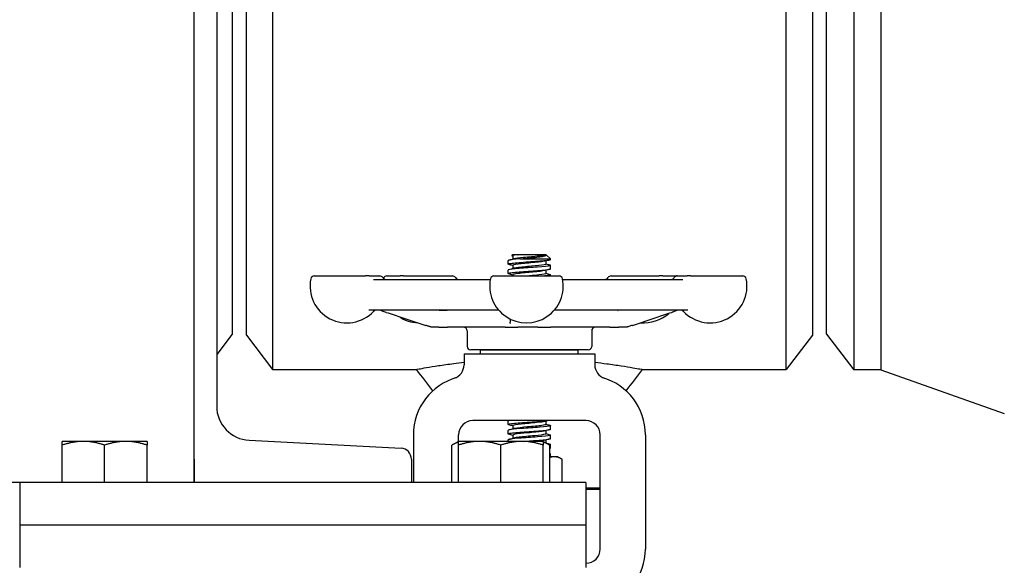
# Model space of a CAD drawing. Header units: inches. Extents: x 36 to 1719, y -84 to 1122.
# Tile 431 of 550: x 1409.47 to 1418.16, y 421.75 to 426.57. Entities that reach past the tile are written whole.
import ezdxf

# ---------------------------------------------------------------- set-up
doc = ezdxf.new("R2010")
doc.units = ezdxf.units.IN
doc.header["$LTSCALE"] = 48
doc.header["$MEASUREMENT"] = 0
doc.layers.add('Visible (ANSI)', color=7, linetype='Continuous', lineweight=30)

msp = doc.modelspace()

# ---------------------------------------------------------------- linework, layer by layer
at = {"layer": 'Visible (ANSI)'}
for p, q in [((1416.23739, 423.48443), (1416.23739, 432.10943)), ((1416.83391, 432.11193), (1416.83391, 423.48193)), ((1417.07412, 432.11193), (1417.07412, 423.48193)), ((1416.46912, 431.80743), (1416.46912, 423.78643)), ((1416.59412, 423.79443), (1416.59412, 431.79943)), ((1411.00653, 422.48443), (1411.00653, 428.48443)), ((1411.46912, 423.78643), (1411.46912, 428.1089)), ((1411.70085, 428.12205), (1411.70085, 423.48443)), ((1411.34412, 428.06242), (1411.34412, 423.79443)), ((1411.20653, 427.80848), (1411.20653, 423.16037)), ((1413.78162, 424.41472), (1413.78162, 424.44561)), ((1413.82216, 424.49805), (1413.8133, 424.48986)), ((1413.86574, 424.49805), (1413.82216, 424.49805)), ((1413.82329, 424.48728), (1413.82329, 424.45861)), ((1413.86574, 424.49805), (1413.86883, 424.49805)), ((1414.11495, 424.49805), (1413.86883, 424.49805)), ((1413.88902, 424.46059), (1414.15662, 424.46059)), ((1414.11495, 424.49805), (1414.11495, 424.49805)), ((1414.11495, 424.49805), (1414.11604, 424.49805)), ((1414.11495, 424.44338), (1414.11495, 424.41472)), ((1414.11651, 424.49765), (1414.15662, 424.46059)), ((1414.15662, 424.45639), (1414.15662, 424.46059)), ((1413.78162, 424.33139), (1413.78162, 424.36228)), ((1413.82329, 424.40394), (1413.82329, 424.37528)), ((1414.11495, 424.36005), (1414.11495, 424.33138)), ((1414.15662, 424.37305), (1414.15662, 424.40394)), ((1412.06862, 424.31068), (1412.52254, 424.31068)), ((1412.55415, 424.31068), (1412.52254, 424.31068)), ((1412.55415, 424.31068), (1412.647, 424.31068)), ((1412.59098, 424.27943), (1413.62369, 424.27943)), ((1412.71039, 424.31068), (1412.826, 424.31068)), ((1412.8568, 424.31068), (1412.826, 424.31068)), ((1412.8568, 424.31068), (1413.28877, 424.31068)), ((1413.65552, 424.31068), (1414.23115, 424.31068)), ((1413.82329, 424.32061), (1413.82329, 424.31068)), ((1414.15662, 424.31068), (1414.15662, 424.32061)), ((1414.26299, 424.27943), (1415.32372, 424.27943)), ((1414.69118, 424.31068), (1415.11533, 424.31068)), ((1415.14683, 424.31068), (1415.11533, 424.31068)), ((1415.14683, 424.31068), (1415.26956, 424.31068)), ((1415.27531, 424.31068), (1415.36174, 424.31068)), ((1415.39266, 424.31068), (1415.36174, 424.31068)), ((1415.39266, 424.31068), (1415.85369, 424.31068)), ((1413.69852, 424.00693), (1412.54993, 424.00693)), ((1415.36722, 424.00693), (1414.18816, 424.00693)), ((1413.11479, 423.85693), (1413.11592, 423.85693)), ((1413.16758, 423.85693), (1413.11592, 423.85693)), ((1413.16758, 423.85693), (1413.24492, 423.85693)), ((1413.75611, 423.85693), (1413.24492, 423.85693)), ((1413.75611, 423.85693), (1413.86819, 423.85693)), ((1414.04359, 423.85693), (1413.86819, 423.85693)), ((1414.04359, 423.85693), (1414.15709, 423.85693)), ((1414.67976, 423.85693), (1414.15709, 423.85693)), ((1414.67976, 423.85693), (1414.75994, 423.85693)), ((1414.81669, 423.85693), (1414.75994, 423.85693)), ((1414.81669, 423.85693), (1414.81834, 423.85693)), ((1411.34412, 423.79443), (1411.20653, 423.61512)), ((1411.46912, 423.78643), (1411.70085, 423.48443)), ((1413.41912, 423.82568), (1413.41912, 423.68818)), ((1414.51912, 423.82568), (1414.51912, 423.68818)), ((1416.46912, 423.78643), (1416.23739, 423.48443)), ((1416.59412, 423.79443), (1416.83391, 423.48193)), ((1413.39162, 423.62193), (1413.39162, 423.52458)), ((1413.39162, 423.62193), (1414.54662, 423.62193)), ((1414.48787, 423.65693), (1413.45037, 423.65693)), ((1413.53737, 423.62193), (1413.53737, 423.65318)), ((1414.40087, 423.65318), (1413.53737, 423.65318)), ((1413.82329, 423.65394), (1413.82329, 423.65318)), ((1414.15662, 423.65318), (1414.15662, 423.65394)), ((1414.40087, 423.62193), (1414.40087, 423.65318)), ((1414.54662, 423.62193), (1414.54662, 423.52458)), ((1411.70085, 423.48443), (1412.97199, 423.48443)), ((1414.96625, 423.48443), (1416.23739, 423.48443)), ((1417.07412, 423.48193), (1416.83391, 423.48193)), ((1417.07412, 423.48193), (1418.16412, 423.09469)), ((1413.48947, 423.03193), (1413.46912, 423.03193)), ((1414.44877, 423.03193), (1413.48947, 423.03193)), ((1413.78162, 422.99805), (1413.78162, 423.02894)), ((1413.82329, 422.98728), (1413.82329, 422.95861)), ((1414.11495, 423.02672), (1414.11495, 422.99805)), ((1414.15662, 422.95639), (1414.15662, 422.98728)), ((1414.46912, 423.03193), (1414.44877, 423.03193)), ((1412.94412, 422.90693), (1412.94412, 422.48443)), ((1413.34412, 422.84843), (1413.34412, 422.90693)), ((1413.78162, 422.91472), (1413.78162, 422.94561)), ((1413.82329, 422.90394), (1413.82329, 422.87528)), ((1414.11495, 422.94338), (1414.11495, 422.91472)), ((1414.15662, 422.87305), (1414.15662, 422.90394)), ((1414.59412, 421.89693), (1414.59412, 422.90693)), ((1414.99412, 422.90693), (1414.99412, 421.89693)), ((1410.02903, 422.84843), (1409.84153, 422.84843)), ((1409.84153, 422.48443), (1409.84153, 422.81494)), ((1410.40403, 422.84843), (1410.02903, 422.84843)), ((1410.21653, 422.48443), (1410.21653, 422.81494)), ((1410.59153, 422.84843), (1410.40403, 422.84843)), ((1410.59153, 422.48443), (1410.59153, 422.81494)), ((1411.49381, 422.85765), (1412.83555, 422.78734)), ((1413.34153, 422.84843), (1413.28352, 422.81494)), ((1413.28352, 422.48443), (1413.28352, 422.81494)), ((1413.52903, 422.84843), (1413.34153, 422.84843)), ((1413.34153, 422.48443), (1413.34153, 422.81494)), ((1413.90403, 422.84843), (1413.52903, 422.84843)), ((1413.71653, 422.48443), (1413.71653, 422.81494)), ((1413.78162, 422.84843), (1413.78162, 422.86228)), ((1414.09153, 422.84843), (1413.90403, 422.84843)), ((1414.09153, 422.84843), (1414.14954, 422.81494)), ((1414.09153, 422.48443), (1414.09153, 422.81494)), ((1414.11495, 422.86005), (1414.11495, 422.83491)), ((1414.14954, 422.48443), (1414.14954, 422.81494)), ((1414.15662, 422.78972), (1414.15662, 422.82061)), ((1414.14998, 422.78618), (1414.14954, 422.78606)), ((1414.14954, 422.74093), (1414.14998, 422.74082)), ((1414.18877, 422.71293), (1414.14954, 422.71293)), ((1414.15662, 422.71293), (1414.15662, 422.73728)), ((1414.21912, 422.71293), (1414.18877, 422.71293)), ((1414.21912, 422.71293), (1414.25366, 422.69298)), ((1411.00653, 422.69147), (1411.00653, 422.48443)), ((1412.92653, 422.69147), (1412.92653, 422.48443)), ((1414.2577, 422.48443), (1414.2577, 422.6906)), ((1409.46653, 422.48443), (1401.88153, 422.48443)), ((1409.46653, 422.48443), (1409.46653, 422.10943)), ((1414.46653, 422.48443), (1409.46653, 422.48443)), ((1410.02903, 422.48443), (1409.84153, 422.48443)), ((1409.84153, 422.48443), (1409.84153, 422.48443)), ((1410.21653, 422.48443), (1410.02903, 422.48443)), ((1410.40403, 422.48443), (1410.21653, 422.48443)), ((1410.59153, 422.48443), (1410.40403, 422.48443)), ((1410.59153, 422.48443), (1410.59153, 422.48443)), ((1413.34153, 422.48443), (1413.28352, 422.48443)), ((1413.52903, 422.48443), (1413.34153, 422.48443)), ((1413.34153, 422.48443), (1413.34153, 422.48443)), ((1413.71653, 422.48443), (1413.52903, 422.48443)), ((1413.90403, 422.48443), (1413.71653, 422.48443)), ((1414.09153, 422.48443), (1413.90403, 422.48443)), ((1414.09153, 422.48443), (1414.09153, 422.48443)), ((1414.14954, 422.48443), (1414.09153, 422.48443)), ((1414.11984, 422.48443), (1414.11984, 422.48443)), ((1414.46653, 422.48443), (1414.46653, 422.10943)), ((1414.46653, 422.43755), (1414.59412, 422.43755)), ((1414.59412, 422.42193), (1414.46653, 422.42193)), ((1414.46653, 422.10943), (1409.46653, 422.10943)), ((1409.46653, 422.10943), (1409.46653, 421.73443)), ((1414.46653, 422.10943), (1409.46653, 422.10943)), ((1414.46653, 422.10943), (1414.46653, 421.73443)), ((1414.46653, 421.77193), (1414.46912, 421.77193))]:
    msp.add_line(p, q, dxfattribs=at)
for centre, radius, start, end in [((1412.35643, 424.22068), 0.325, 168.463041, 316.550158), ((1412.06862, 424.27943), 0.03125, 90, 168.463041), ((1412.647, 424.27943), 0.03125, 30, 90), ((1412.70113, 424.31068), 0.03125, 210, 250.573347), ((1412.71039, 424.27943), 0.03125, 90, 165.077179), ((1413.28877, 424.27943), 0.03125, 30, 90), ((1413.3429, 424.31068), 0.03125, 210, 270), ((1413.94334, 424.22068), 0.325, 168.463041, 11.536959), ((1413.65552, 424.27943), 0.03125, 90, 168.463041), ((1414.23115, 424.27943), 0.03125, 11.536959, 90), ((1414.63705, 424.31068), 0.03125, 270, 330), ((1414.69118, 424.27943), 0.03125, 90, 150), ((1415.22118, 424.31068), 0.03125, 285.522887, 330), ((1415.27531, 424.27943), 0.03125, 90, 150), ((1415.26956, 424.27943), 0.03125, 84.72789, 90), ((1415.56587, 424.22068), 0.325, 223.449842, 11.536959), ((1415.85369, 424.27943), 0.03125, 11.536959, 90), ((1412.61506, 423.97568), 0.03125, 90, 136.550158), ((1412.9982, 424.22068), 0.325, 235.93451, 267.72507), ((1414.98175, 424.22068), 0.325, 264.560361, 312.13594), ((1415.30724, 423.97568), 0.03125, 43.449842, 90), ((1413.38787, 423.82568), 0.03125, 0, 90), ((1414.55037, 423.82568), 0.03125, 90, 180), ((1413.45037, 423.68818), 0.03125, 180, 270), ((1414.48787, 423.68818), 0.03125, 270, 0), ((1413.26662, 423.52458), 0.125, 288.15197, 0), ((1414.67162, 423.52458), 0.125, 180, 251.84803), ((1413.46912, 422.90693), 0.525, 105.803055, 180), ((1414.46912, 422.90693), 0.525, 0, 74.196945), ((1411.50967, 423.16037), 0.30314, 180, 267.000444), ((1413.46912, 422.90693), 0.125, 90, 180), ((1414.46912, 422.90693), 0.125, 0, 90), ((1412.83053, 422.69147), 0.096, 0, 87.000444), ((1414.46912, 421.89693), 0.125, 270, 0), ((1414.46912, 421.89693), 0.525, 285.803055, 0)]:
    msp.add_arc(centre, radius, start, end, dxfattribs=at)
for points, knots in [([(1413.78835, 424.41118), (1413.77601, 424.41456), (1413.78155, 424.41794), (1413.80437, 424.42132), (1413.83161, 424.42536), (1413.88288, 424.42939), (1413.93919, 424.43343), (1413.9951, 424.43743), (1414.05476, 424.44144), (1414.09636, 424.44544), (1414.13423, 424.44909), (1414.15638, 424.45274), (1414.15659, 424.45639)], [-12.8333548, -12.8333548, -12.8333548, -12.8333548, -12.0686207, -12.0686207, -12.0686207, -11.1558883, -11.1558883, -11.1558883, -10.2497289, -10.2497289, -10.2497289, -9.424778, -9.424778, -9.424778, -9.424778]), ([(1413.88902, 424.46059), (1413.83774, 424.45658), (1413.7987, 424.45256), (1413.78622, 424.44855), (1413.78316, 424.44757), (1413.78172, 424.44659), (1413.7818, 424.44561)], [5.153766, 5.153766, 5.153766, 5.153766, 6.061332, 6.061332, 6.061332, 6.2831853, 6.2831853, 6.2831853, 6.2831853]), ([(1413.86574, 424.49805), (1413.85656, 424.49721), (1413.84837, 424.49637), (1413.83353, 424.49461), (1413.82722, 424.4937), (1413.81552, 424.49143), (1413.8123, 424.4901), (1413.81336, 424.48805), (1413.81487, 424.48734), (1413.81747, 424.48663)], [-1.55032965, -1.55032965, -1.55032965, -1.55032965, -1.45779707, -1.45779707, -1.35502847, -1.35502847, -1.20046703, -1.20046703, -1.11667095, -1.11667095, -1.11667095, -1.11667095]), ([(1414.11495, 424.49805), (1414.11495, 424.49378), (1414.09064, 424.48951), (1414.05197, 424.48523), (1414.0133, 424.48096), (1413.96136, 424.47669), (1413.91743, 424.47241), (1413.87787, 424.46857), (1413.84579, 424.46472), (1413.83158, 424.46087)], [3.1415927, 3.1415927, 3.1415927, 3.1415927, 4.1081736, 4.1081736, 4.1081736, 5.0747039, 5.0747039, 5.0747039, 5.9450316, 5.9450316, 5.9450316, 5.9450316]), ([(1413.88902, 424.46059), (1413.90475, 424.46222), (1413.92114, 424.46386), (1413.95452, 424.46722), (1413.97135, 424.46892), (1414.00969, 424.47299), (1414.0305, 424.47535), (1414.06652, 424.48011), (1414.0816, 424.48246), (1414.10421, 424.48721), (1414.11184, 424.48956), (1414.11841, 424.49398), (1414.11864, 424.49599), (1414.11604, 424.49805)], [-0.89666376, -0.89666376, -0.89666376, -0.89666376, -0.7697294, -0.7697294, -0.64162523, -0.64162523, -0.47009117, -0.47009117, -0.30597672, -0.30597672, -0.14928046, -0.14928046, -0.02134877, -0.02134877, -0.02134877, -0.02134877]), ([(1413.78848, 424.32784), (1413.778, 424.33071), (1413.78001, 424.33358), (1413.79512, 424.33645), (1413.81627, 424.34046), (1413.86261, 424.34448), (1413.91713, 424.34849), (1413.97157, 424.3525), (1414.03299, 424.35651), (1414.07891, 424.36052), (1414.1267, 424.36469), (1414.1565, 424.36886), (1414.15662, 424.37303), (1414.15662, 424.37303), (1414.15662, 424.37304), (1414.15662, 424.37305)], [-19.1165401, -19.1165401, -19.1165401, -19.1165401, -18.4677138, -18.4677138, -18.4677138, -17.5597228, -17.5597228, -17.5597228, -16.6531776, -16.6531776, -16.6531776, -15.710016, -15.710016, -15.710016, -15.7079633, -15.7079633, -15.7079633, -15.7079633]), ([(1414.14968, 424.40748), (1414.15835, 424.40514), (1414.15878, 424.40279), (1414.15012, 424.40044), (1414.13531, 424.39643), (1414.09428, 424.39242), (1414.04205, 424.38841), (1413.98983, 424.3844), (1413.92754, 424.38039), (1413.878, 424.37638), (1413.82846, 424.37237), (1413.79273, 424.36836), (1413.78391, 424.36435), (1413.78239, 424.36366), (1413.78167, 424.36297), (1413.78172, 424.36228)], [9.1577938, 9.1577938, 9.1577938, 9.1577938, 9.688944, 9.688944, 9.688944, 10.5960559, 10.5960559, 10.5960559, 11.5030786, 11.5030786, 11.5030786, 12.4100129, 12.4100129, 12.4100129, 12.5663706, 12.5663706, 12.5663706, 12.5663706]), ([(1414.10668, 424.35779), (1414.10589, 424.35757), (1414.10503, 424.35735), (1414.10412, 424.35713), (1414.08637, 424.35286), (1414.04642, 424.3486), (1414.0006, 424.34433), (1413.95479, 424.34006), (1413.90438, 424.33579), (1413.86997, 424.33153), (1413.84063, 424.32789), (1413.82362, 424.32425), (1413.82337, 424.32061)], [16.0461169, 16.0461169, 16.0461169, 16.0461169, 16.0959005, 16.0959005, 16.0959005, 17.061177, 17.061177, 17.061177, 18.0263573, 18.0263573, 18.0263573, 18.8495559, 18.8495559, 18.8495559, 18.8495559]), ([(1414.1064, 424.44113), (1414.09766, 424.43874), (1414.08249, 424.43636), (1414.06233, 424.43397), (1414.02622, 424.4297), (1413.97509, 424.42543), (1413.92987, 424.42116), (1413.88466, 424.41689), (1413.8466, 424.41262), (1413.83128, 424.40835), (1413.826, 424.40688), (1413.82347, 424.40541), (1413.82355, 424.40394)], [9.7629316, 9.7629316, 9.7629316, 9.7629316, 10.3021816, 10.3021816, 10.3021816, 11.2680503, 11.2680503, 11.2680503, 12.2338185, 12.2338185, 12.2338185, 12.5663706, 12.5663706, 12.5663706, 12.5663706]), ([(1414.11463, 424.41472), (1414.11463, 424.41259), (1414.10922, 424.41047), (1414.0984, 424.40834), (1414.07668, 424.40407), (1414.03373, 424.3998), (1413.98714, 424.39553), (1413.94055, 424.39126), (1413.89161, 424.38699), (1413.86034, 424.38272), (1413.84769, 424.38099), (1413.83807, 424.37926), (1413.83184, 424.37754)], [9.424778, 9.424778, 9.424778, 9.424778, 9.9057922, 9.9057922, 9.9057922, 10.8717023, 10.8717023, 10.8717023, 11.8375116, 11.8375116, 11.8375116, 12.228217, 12.228217, 12.228217, 12.228217]), ([(1414.11495, 424.33138), (1414.11493, 424.32715), (1414.09114, 424.32292), (1414.0531, 424.31869), (1414.02909, 424.31602), (1413.99982, 424.31335), (1413.97047, 424.31068)], [15.7079633, 15.7079633, 15.7079633, 15.7079633, 16.6650715, 16.6650715, 16.6650715, 17.2692796, 17.2692796, 17.2692796, 17.2692796]), ([(1414.14972, 424.32415), (1414.15938, 424.32152), (1414.1586, 424.31888), (1414.14657, 424.31625), (1414.13809, 424.31439), (1414.12411, 424.31253), (1414.10623, 424.31068)], [15.4409791, 15.4409791, 15.4409791, 15.4409791, 16.0368774, 16.0368774, 16.0368774, 16.4568085, 16.4568085, 16.4568085, 16.4568085]), ([(1412.7033, 423.98855), (1412.6916, 423.9924), (1412.6799, 423.99633), (1412.66572, 424.00152), (1412.66195, 424.00296), (1412.657, 424.00504), (1412.6559, 424.00552), (1412.65459, 424.00605), (1412.65435, 424.00615), (1412.65393, 424.00631), (1412.65374, 424.00638), (1412.65326, 424.00655), (1412.65305, 424.00661), (1412.65228, 424.00684), (1412.65236, 424.00679), (1412.65235, 424.00679), (1412.65236, 424.00679), (1412.65221, 424.00681), (1412.65216, 424.00681), (1412.65201, 424.00682), (1412.65196, 424.00682), (1412.65184, 424.00683), (1412.65177, 424.00684), (1412.65161, 424.00684), (1412.65154, 424.00685), (1412.65144, 424.00685), (1412.6514, 424.00685), (1412.65132, 424.00686), (1412.65128, 424.00686), (1412.65116, 424.00686), (1412.65108, 424.00687), (1412.65085, 424.00687), (1412.65071, 424.00688), (1412.65007, 424.00689), (1412.64968, 424.0069), (1412.64856, 424.00691), (1412.6479, 424.00692), (1412.64675, 424.00692), (1412.64625, 424.00692), (1412.64551, 424.00693), (1412.64526, 424.00693), (1412.64484, 424.00693), (1412.64468, 424.00693), (1412.64445, 424.00693), (1412.64441, 424.00693), (1412.64434, 424.00693), (1412.64433, 424.00693), (1412.64431, 424.00693), (1412.6443, 424.00693), (1412.64429, 424.00693), (1412.64429, 424.00693), (1412.64428, 424.00693), (1412.64428, 424.00693), (1412.6442, 424.00693), (1412.64413, 424.00693), (1412.64398, 424.00693), (1412.6439, 424.00693), (1412.64383, 424.00693)], [0, 0, 0, 0, 0.09783302, 0.09783302, 0.14162313, 0.14162313, 0.15242567, 0.15242567, 0.15485374, 0.15485374, 0.15729174, 0.15729174, 0.16221141, 0.16221141, 0.18189427, 0.18189427, 0.19158359, 0.19158359, 0.19522345, 0.19522345, 0.19643668, 0.19643668, 0.19765991, 0.19765991, 0.19827397, 0.19827397, 0.19857869, 0.19857869, 0.19888348, 0.19888348, 0.19950009, 0.19950009, 0.20073335, 0.20073335, 0.20566468, 0.20566468, 0.21536744, 0.21536744, 0.22297399, 0.22297399, 0.2267709, 0.2267709, 0.22919306, 0.22919306, 0.22979896, 0.22979896, 0.22995054, 0.22995054, 0.23002659, 0.23002659, 0.23004556, 0.23004556, 0.23006467, 0.23006467, 0.23063341, 0.23063341, 0.23120587, 0.23120587, 0.23120587, 0.23120587]), ([(1412.7033, 423.98855), (1412.72663, 423.98087), (1412.74996, 423.9732), (1412.79662, 423.95787), (1412.81996, 423.9502), (1412.86662, 423.93487), (1412.88996, 423.92721), (1412.93663, 423.91189), (1412.95996, 423.90424), (1413.00664, 423.88894), (1413.02998, 423.88129), (1413.05332, 423.87365)], [0.6477885, 0.6477885, 0.6477885, 0.6477885, 0.84276542, 0.84276542, 1.03774233, 1.03774233, 1.23271925, 1.23271925, 1.42769616, 1.42769616, 1.62267307, 1.62267307, 1.62267307, 1.62267307]), ([(1413.17266, 424.00696), (1413.17293, 424.00695), (1413.17318, 424.00695), (1413.17395, 424.00694), (1413.17446, 424.00694), (1413.17578, 424.00693), (1413.17659, 424.00693), (1413.17781, 424.00693), (1413.17821, 424.00693), (1413.17893, 424.00693), (1413.17924, 424.00693), (1413.17962, 424.00693), (1413.17968, 424.00693), (1413.17977, 424.00693), (1413.17978, 424.00693), (1413.17982, 424.00693), (1413.17983, 424.00693), (1413.17986, 424.00693), (1413.17986, 424.00693), (1413.18006, 424.00693), (1413.18033, 424.00693), (1413.18086, 424.00693), (1413.18128, 424.00693), (1413.18294, 424.00693), (1413.18421, 424.00693), (1413.18935, 424.00693), (1413.19337, 424.00693), (1413.20978, 424.00693), (1413.22272, 424.00693), (1413.23697, 424.00693), (1413.23961, 424.00693), (1413.24234, 424.00693), (1413.24269, 424.00693), (1413.24305, 424.00693), (1413.24307, 424.00693), (1413.24309, 424.00693), (1413.2431, 424.00693), (1413.24311, 424.00693)], [0.15132709, 0.15132709, 0.15132709, 0.15132709, 0.15384452, 0.15384452, 0.15920794, 0.15920794, 0.167935, 0.167935, 0.17229097, 0.17229097, 0.17555844, 0.17555844, 0.17617126, 0.17617126, 0.1763268, 0.1763268, 0.17648315, 0.17648315, 0.17650265, 0.17650265, 0.17800978, 0.17800978, 0.18298509, 0.18298509, 0.19791194, 0.19791194, 0.24271143, 0.24271143, 0.37704665, 0.37704665, 0.41030129, 0.41030129, 0.4153754, 0.4153754, 0.41561321, 0.41561321, 0.41576072, 0.41576072, 0.41576072, 0.41576072]), ([(1413.17272, 424.00693), (1413.17289, 424.00684), (1413.17306, 424.00676), (1413.17337, 424.00662), (1413.1735, 424.00655), (1413.17375, 424.00644), (1413.17386, 424.00638), (1413.17405, 424.0063), (1413.17413, 424.00626), (1413.17434, 424.00616), (1413.17443, 424.00613), (1413.1745, 424.0061), (1413.17452, 424.00609), (1413.17452, 424.00609)], [0.0854103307, 0.0854103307, 0.0854103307, 0.0854103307, 0.0869570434, 0.0869570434, 0.0883064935, 0.0883064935, 0.08955692, 0.08955692, 0.0908083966, 0.0908083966, 0.0933376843, 0.0933376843, 0.0952654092, 0.0952654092, 0.0952654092, 0.0952654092]), ([(1413.79815, 423.92991), (1413.79824, 423.92819), (1413.79832, 423.92648), (1413.79878, 423.91711), (1413.79915, 423.90947), (1413.79952, 423.90182)], [1.23805144, 1.23805144, 1.23805144, 1.23805144, 1.28177388, 1.28177388, 1.47675079, 1.47675079, 1.47675079, 1.47675079]), ([(1414.75148, 424.00591), (1414.75148, 424.00591), (1414.75149, 424.00591), (1414.75155, 424.00594), (1414.7516, 424.00596), (1414.75177, 424.00604), (1414.7519, 424.00609), (1414.7522, 424.00623), (1414.75237, 424.00631), (1414.75283, 424.00653), (1414.75315, 424.00669), (1414.75353, 424.00687), (1414.75359, 424.0069), (1414.75364, 424.00693)], [0.085215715, 0.085215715, 0.085215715, 0.085215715, 0.086927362, 0.086927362, 0.088822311, 0.088822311, 0.090879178, 0.090879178, 0.092668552, 0.092668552, 0.095557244, 0.095557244, 0.09605213, 0.09605213, 0.09605213, 0.09605213]), ([(1414.88003, 423.87368), (1414.90314, 423.88132), (1414.92625, 423.88897), (1414.97247, 423.90427), (1414.99557, 423.91192), (1415.04178, 423.92724), (1415.06489, 423.9349), (1415.11109, 423.95023), (1415.13419, 423.95789), (1415.1804, 423.97323), (1415.2035, 423.9809), (1415.2266, 423.98858)], [0.21281804, 0.21281804, 0.21281804, 0.21281804, 0.40779495, 0.40779495, 0.60277186, 0.60277186, 0.79774877, 0.79774877, 0.99272568, 0.99272568, 1.18770259, 1.18770259, 1.18770259, 1.18770259]), ([(1415.27651, 424.00683), (1415.27648, 424.00682), (1415.27642, 424.00681), (1415.27627, 424.00677), (1415.27616, 424.00673), (1415.27587, 424.00664), (1415.2757, 424.00659), (1415.27527, 424.00643), (1415.27499, 424.00633), (1415.27423, 424.00602), (1415.27371, 424.0058), (1415.27182, 424.00498), (1415.27056, 424.00443), (1415.26566, 424.00236), (1415.26199, 424.00094), (1415.25093, 423.99683), (1415.24301, 423.99407), (1415.23209, 423.9904), (1415.22934, 423.98949), (1415.2266, 423.98858)], [0.06803679, 0.06803679, 0.06803679, 0.06803679, 0.07122481, 0.07122481, 0.07499767, 0.07499767, 0.07800807, 0.07800807, 0.08112542, 0.08112542, 0.08584062, 0.08584062, 0.09894635, 0.09894635, 0.13928714, 0.13928714, 0.20937302, 0.20937302, 0.2325341, 0.2325341, 0.2325341, 0.2325341]), ([(1415.2848, 424.00693), (1415.28335, 424.00693), (1415.28182, 424.00693), (1415.28, 424.00691), (1415.27952, 424.00691), (1415.27877, 424.0069), (1415.27853, 424.0069), (1415.27817, 424.00689), (1415.27805, 424.00689), (1415.2778, 424.00688), (1415.27766, 424.00688), (1415.27744, 424.00687), (1415.27736, 424.00687), (1415.27725, 424.00687), (1415.27721, 424.00686), (1415.27714, 424.00686), (1415.2771, 424.00686), (1415.277, 424.00686), (1415.27694, 424.00685), (1415.27686, 424.00685), (1415.27683, 424.00685), (1415.2767, 424.00684), (1415.27664, 424.00684), (1415.27648, 424.00683), (1415.27644, 424.00683), (1415.27638, 424.00682), (1415.27637, 424.00682), (1415.27637, 424.00682)], [0, 0, 0, 0, 0.018625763, 0.018625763, 0.025074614, 0.025074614, 0.027765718, 0.027765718, 0.02892717, 0.02892717, 0.030107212, 0.030107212, 0.030696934, 0.030696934, 0.030988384, 0.030988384, 0.031279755, 0.031279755, 0.031866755, 0.031866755, 0.032289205, 0.032289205, 0.033716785, 0.033716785, 0.037146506, 0.037146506, 0.040517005, 0.040517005, 0.040517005, 0.040517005]), ([(1413.11471, 423.85693), (1413.11458, 423.85693), (1413.11445, 423.85693), (1413.1142, 423.85693), (1413.11409, 423.85693), (1413.11396, 423.85693), (1413.11396, 423.85693), (1413.11394, 423.85693), (1413.11393, 423.85693), (1413.11391, 423.85693), (1413.1139, 423.85693), (1413.11389, 423.85693), (1413.11388, 423.85693), (1413.11385, 423.85693), (1413.11384, 423.85694), (1413.11375, 423.85694), (1413.11369, 423.85694), (1413.11303, 423.85695), (1413.11238, 423.857), (1413.11174, 423.85707), (1413.11158, 423.85709), (1413.1113, 423.85713), (1413.1112, 423.85714), (1413.11101, 423.85716), (1413.11091, 423.85718), (1413.1107, 423.85721), (1413.11057, 423.85722), (1413.11037, 423.85725), (1413.1103, 423.85726), (1413.11014, 423.85728), (1413.11004, 423.8573), (1413.10976, 423.85734), (1413.10958, 423.85736), (1413.10917, 423.85742), (1413.10894, 423.85746), (1413.10802, 423.8576), (1413.10744, 423.8577), (1413.10603, 423.85794), (1413.10526, 423.85809), (1413.10269, 423.85864), (1413.10064, 423.85915), (1413.09664, 423.86023), (1413.09488, 423.86072), (1413.09043, 423.862), (1413.08766, 423.86282), (1413.08105, 423.86481), (1413.07715, 423.86601), (1413.06921, 423.8685), (1413.06515, 423.8698), (1413.05853, 423.87194), (1413.05592, 423.8728), (1413.05332, 423.87365)], [0, 0, 0, 0, 0.00122231, 0.00122231, 0.00230901, 0.00230901, 0.00237775, 0.00237775, 0.00244701, 0.00244701, 0.0025157, 0.0025157, 0.00258392, 0.00258392, 0.00272034, 0.00272034, 0.00354092, 0.00354092, 0.01228147, 0.01228147, 0.01549515, 0.01549515, 0.01701717, 0.01701717, 0.01811254, 0.01811254, 0.01922099, 0.01922099, 0.0197672, 0.0197672, 0.02049279, 0.02049279, 0.02191629, 0.02191629, 0.02395188, 0.02395188, 0.03085274, 0.03085274, 0.04177756, 0.04177756, 0.06462441, 0.06462441, 0.08021365, 0.08021365, 0.10269736, 0.10269736, 0.13347416, 0.13347416, 0.16617499, 0.16617499, 0.18791332, 0.18791332, 0.18791332, 0.18791332]), ([(1413.80111, 423.89121), (1413.80111, 423.89121), (1413.80111, 423.89124), (1413.80105, 423.89144), (1413.80097, 423.89174), (1413.80067, 423.89295), (1413.80038, 423.8942), (1413.79993, 423.89676), (1413.79978, 423.89809), (1413.79959, 423.90032), (1413.79955, 423.90121), (1413.79952, 423.90182)], [0.082459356, 0.082459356, 0.082459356, 0.082459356, 0.085031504, 0.085031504, 0.091293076, 0.091293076, 0.10394878, 0.10394878, 0.116310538, 0.116310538, 0.132247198, 0.132247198, 0.132247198, 0.132247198]), ([(1414.88003, 423.87368), (1414.87447, 423.87184), (1414.86881, 423.86998), (1414.85765, 423.86643), (1414.8521, 423.86472), (1414.84393, 423.86229), (1414.84115, 423.86148), (1414.83636, 423.86015), (1414.83428, 423.8596), (1414.83064, 423.8587), (1414.8291, 423.85835), (1414.82689, 423.85793), (1414.82617, 423.85781), (1414.82506, 423.85763), (1414.82483, 423.85759), (1414.82445, 423.85754), (1414.82432, 423.85752), (1414.82404, 423.85747), (1414.8239, 423.85745), (1414.82367, 423.85742), (1414.8236, 423.85741), (1414.82344, 423.85739), (1414.82337, 423.85737), (1414.82322, 423.85735), (1414.82314, 423.85734), (1414.82294, 423.85731), (1414.82281, 423.85729), (1414.82247, 423.85724), (1414.82231, 423.85722), (1414.82163, 423.85713), (1414.82114, 423.85705), (1414.81984, 423.85694), (1414.81907, 423.85693), (1414.81835, 423.85693)], [0, 0, 0, 0, 0.04690928, 0.04690928, 0.09014979, 0.09014979, 0.11273302, 0.11273302, 0.13163955, 0.13163955, 0.15051444, 0.15051444, 0.159885, 0.159885, 0.1622313, 0.1622313, 0.16340408, 0.16340408, 0.16458162, 0.16458162, 0.1651689, 0.1651689, 0.16575741, 0.16575741, 0.16634657, 0.16634657, 0.16754107, 0.16754107, 0.17017776, 0.17017776, 0.17938803, 0.17938803, 0.18874519, 0.18874519, 0.18874519, 0.18874519]), ([(1412.97199, 423.48443), (1412.97199, 423.48443), (1412.97926, 423.48581), (1413.00901, 423.49128), (1413.03149, 423.49537), (1413.08982, 423.50541), (1413.12574, 423.51136), (1413.20734, 423.52385), (1413.25304, 423.53037), (1413.32925, 423.54016), (1413.35961, 423.54383), (1413.39162, 423.5474)], [10.9398665, 10.9398665, 10.9398665, 10.9398665, 11.4132396, 11.4132396, 11.8866127, 11.8866127, 12.3599858, 12.3599858, 12.8333588, 12.8333588, 13.1141231, 13.1141231, 13.1141231, 13.1141231]), ([(1414.54662, 423.5474), (1414.584, 423.54323), (1414.6192, 423.53891), (1414.69759, 423.52864), (1414.74136, 423.5223), (1414.81948, 423.51022), (1414.85383, 423.50449), (1414.90956, 423.49486), (1414.931, 423.49096), (1414.95935, 423.48574), (1414.96625, 423.48443), (1414.96625, 423.48443)], [1.4743018, 1.4743018, 1.4743018, 1.4743018, 1.8012659, 1.8012659, 2.262514, 2.262514, 2.7237622, 2.7237622, 3.1850104, 3.1850104, 3.6462585, 3.6462585, 3.6462585, 3.6462585]), ([(1413.78831, 422.99451), (1413.77504, 422.99813), (1413.78264, 423.00176), (1413.80951, 423.00538), (1413.83959, 423.00943), (1413.89314, 423.01349), (1413.95017, 423.01754), (1414.00718, 423.0216), (1414.06636, 423.02565), (1414.10564, 423.0297), (1414.11283, 423.03044), (1414.11932, 423.03119), (1414.12507, 423.03193)], [-119.647505, -119.647505, -119.647505, -119.647505, -118.8280574, -118.8280574, -118.8280574, -117.9109695, -117.9109695, -117.9109695, -116.994168, -116.994168, -116.994168, -116.826406, -116.826406, -116.826406, -116.826406]), ([(1414.14967, 422.99082), (1414.15669, 422.98894), (1414.15846, 422.98706), (1414.1543, 422.98519), (1414.14541, 422.98118), (1414.10964, 422.97717), (1414.06009, 422.97316), (1414.01055, 422.96915), (1413.9483, 422.96515), (1413.89612, 422.96114), (1413.84396, 422.95713), (1413.80298, 422.95313), (1413.78816, 422.94912), (1413.78382, 422.94795), (1413.78175, 422.94678), (1413.78184, 422.94561)], [115.971944, 115.971944, 115.971944, 115.971944, 116.3964197, 116.3964197, 116.3964197, 117.3031904, 117.3031904, 117.3031904, 118.2096177, 118.2096177, 118.2096177, 119.1157111, 119.1157111, 119.1157111, 119.3805208, 119.3805208, 119.3805208, 119.3805208]), ([(1414.10659, 423.02446), (1414.0938, 423.02101), (1414.06702, 423.01756), (1414.03294, 423.01412), (1413.99076, 423.00985), (1413.93855, 423.00558), (1413.89765, 423.00132), (1413.85686, 422.99706), (1413.82844, 422.9928), (1413.82396, 422.98855), (1413.82351, 422.98812), (1413.8233, 422.9877), (1413.82333, 422.98728)], [116.5770818, 116.5770818, 116.5770818, 116.5770818, 117.3567332, 117.3567332, 117.3567332, 118.3219159, 118.3219159, 118.3219159, 119.2846371, 119.2846371, 119.2846371, 119.3805208, 119.3805208, 119.3805208, 119.3805208]), ([(1414.11477, 422.99805), (1414.11453, 422.99488), (1414.10196, 422.99171), (1414.07907, 422.98855), (1414.04825, 422.98428), (1413.99957, 422.98001), (1413.95293, 422.97574), (1413.90631, 422.97148), (1413.86303, 422.96721), (1413.84076, 422.96294), (1413.83715, 422.96225), (1413.83411, 422.96156), (1413.83165, 422.96087)], [116.2389282, 116.2389282, 116.2389282, 116.2389282, 116.9556341, 116.9556341, 116.9556341, 117.920977, 117.920977, 117.920977, 118.8859376, 118.8859376, 118.8859376, 119.0423672, 119.0423672, 119.0423672, 119.0423672]), ([(1413.78847, 422.91118), (1413.77759, 422.91416), (1413.78027, 422.91714), (1413.79699, 422.92013), (1413.81978, 422.92419), (1413.8681, 422.92825), (1413.92385, 422.93232), (1413.97958, 422.93638), (1414.04146, 422.94044), (1414.08629, 422.94451), (1414.13, 422.94847), (1414.15654, 422.95243), (1414.15662, 422.95639)], [-125.9306903, -125.9306903, -125.9306903, -125.9306903, -125.2559201, -125.2559201, -125.2559201, -124.3367513, -124.3367513, -124.3367513, -123.417888, -123.417888, -123.417888, -122.5221135, -122.5221135, -122.5221135, -122.5221135]), ([(1414.14965, 422.90748), (1414.15823, 422.90517), (1414.15879, 422.90285), (1414.15045, 422.90053), (1414.13585, 422.89647), (1414.09432, 422.89241), (1414.04139, 422.88836), (1413.98852, 422.8843), (1413.92548, 422.88025), (1413.87579, 422.8762), (1413.82616, 422.87215), (1413.79097, 422.8681), (1413.78331, 422.86406), (1413.78218, 422.86346), (1413.78166, 422.86287), (1413.7817, 422.86228)], [122.2551293, 122.2551293, 122.2551293, 122.2551293, 122.779391, 122.779391, 122.779391, 123.6972242, 123.6972242, 123.6972242, 124.6138996, 124.6138996, 124.6138996, 125.5294603, 125.5294603, 125.5294603, 125.6637061, 125.6637061, 125.6637061, 125.6637061]), ([(1414.10641, 422.94113), (1414.10089, 422.93959), (1414.09268, 422.93805), (1414.08198, 422.93651), (1414.05191, 422.9322), (1414.00303, 422.92788), (1413.95575, 422.92356), (1413.90853, 422.91925), (1413.86427, 422.91493), (1413.84139, 422.91062), (1413.82958, 422.9084), (1413.82364, 422.90617), (1413.82362, 422.90394)], [122.8602671, 122.8602671, 122.8602671, 122.8602671, 123.207942, 123.207942, 123.207942, 124.1847103, 124.1847103, 124.1847103, 125.1601902, 125.1601902, 125.1601902, 125.6637061, 125.6637061, 125.6637061, 125.6637061]), ([(1414.11472, 422.91472), (1414.11481, 422.91346), (1414.11296, 422.91219), (1414.10905, 422.91093), (1414.09568, 422.90661), (1414.05861, 422.90229), (1414.01334, 422.89797), (1413.96813, 422.89366), (1413.91605, 422.88934), (1413.8788, 422.88503), (1413.85725, 422.88253), (1413.84102, 422.88003), (1413.83184, 422.87754)], [122.5221135, 122.5221135, 122.5221135, 122.5221135, 122.8074999, 122.8074999, 122.8074999, 123.7848109, 123.7848109, 123.7848109, 124.7608122, 124.7608122, 124.7608122, 125.3255525, 125.3255525, 125.3255525, 125.3255525]), ([(1413.91631, 422.84843), (1413.96162, 422.85177), (1414.0119, 422.85511), (1414.05399, 422.85845), (1414.10659, 422.86262), (1414.14506, 422.86679), (1414.1543, 422.87097), (1414.15585, 422.87166), (1414.15657, 422.87236), (1414.15651, 422.87305)], [-130.6616832, -130.6616832, -130.6616832, -130.6616832, -129.9063411, -129.9063411, -129.9063411, -128.9626032, -128.9626032, -128.9626032, -128.8052988, -128.8052988, -128.8052988, -128.8052988])]:
    msp.add_open_spline(points, degree=3, knots=knots, dxfattribs=at)
for points in [[(1413.78826, 424.44915), (1413.8027, 424.45302), (1413.81713, 424.45692), (1413.83155, 424.46087)], [(1413.82329, 424.48505), (1413.82135, 424.48558), (1413.81941, 424.48611), (1413.81747, 424.48663)], [(1413.86883, 424.49805), (1413.84016, 424.49446), (1413.82363, 424.49087), (1413.82338, 424.48728)], [(1414.14998, 424.45284), (1414.13554, 424.44897), (1414.12111, 424.44508), (1414.10669, 424.44113)], [(1413.82329, 424.40172), (1413.81162, 424.4049), (1413.79994, 424.40805), (1413.78826, 424.41118)], [(1413.78826, 424.36582), (1413.8027, 424.36969), (1413.81713, 424.37359), (1413.83155, 424.37754)], [(1414.14998, 424.36951), (1414.13554, 424.36564), (1414.12111, 424.36174), (1414.10669, 424.35779)], [(1414.11495, 424.41695), (1414.12662, 424.41376), (1414.1383, 424.41062), (1414.14998, 424.40748)], [(1412.69073, 424.2812), (1412.69358, 424.2802), (1412.69603, 424.27943), (1412.69828, 424.27943)], [(1413.82329, 424.31838), (1413.81162, 424.32156), (1413.79994, 424.32471), (1413.78826, 424.32784)], [(1414.11495, 424.33361), (1414.12662, 424.33043), (1414.1383, 424.32728), (1414.14998, 424.32415)], [(1415.22284, 424.27943), (1415.22491, 424.27943), (1415.22711, 424.27989), (1415.22954, 424.28057)], [(1413.81792, 423.65318), (1413.8133, 423.65443), (1413.80869, 423.65568), (1413.80407, 423.65693)], [(1413.82703, 423.65693), (1413.82466, 423.65593), (1413.82352, 423.65494), (1413.82357, 423.65394)], [(1414.09047, 423.65693), (1414.0828, 423.65568), (1414.07349, 423.65443), (1414.06296, 423.65318)], [(1414.15159, 423.65693), (1414.15548, 423.65568), (1414.15701, 423.65443), (1414.15609, 423.65318)], [(1413.11682, 423.29617), (1413.06854, 423.35892), (1413.02026, 423.42167), (1412.97199, 423.48443)], [(1414.96625, 423.48443), (1414.91798, 423.42167), (1414.8697, 423.35892), (1414.82142, 423.29617)], [(1413.7864, 423.03193), (1413.78333, 423.03093), (1413.78185, 423.02994), (1413.7819, 423.02894)], [(1413.82329, 422.98505), (1413.81162, 422.98823), (1413.79994, 422.99138), (1413.78826, 422.99451)], [(1414.13417, 423.03193), (1414.12501, 423.02945), (1414.11585, 423.02697), (1414.10669, 423.02446)], [(1414.11495, 423.00028), (1414.12662, 422.9971), (1414.1383, 422.99395), (1414.14998, 422.99082)], [(1413.78826, 422.94915), (1413.8027, 422.95302), (1413.81713, 422.95692), (1413.83155, 422.96087)], [(1413.82329, 422.90172), (1413.81162, 422.9049), (1413.79994, 422.90805), (1413.78826, 422.91118)], [(1413.78826, 422.86582), (1413.8027, 422.86969), (1413.81713, 422.87359), (1413.83155, 422.87754)], [(1414.14998, 422.95284), (1414.13554, 422.94897), (1414.12111, 422.94508), (1414.10669, 422.94113)], [(1414.11495, 422.91695), (1414.12662, 422.91376), (1414.1383, 422.91062), (1414.14998, 422.90748)], [(1414.10666, 422.85779), (1414.09514, 422.85467), (1414.07185, 422.85155), (1414.04237, 422.84843)], [(1414.14998, 422.86951), (1414.13554, 422.86564), (1414.12111, 422.86174), (1414.10669, 422.85779)], [(1414.1192, 422.83246), (1414.12945, 422.82967), (1414.13971, 422.8269), (1414.14998, 422.82415)], [(1414.14975, 422.82415), (1414.15924, 422.82155), (1414.15851, 422.81896), (1414.14706, 422.81636)], [(1414.14983, 422.74082), (1414.15858, 422.73842), (1414.15845, 422.73602), (1414.14942, 422.73362)], [(1414.14954, 422.78606), (1414.1542, 422.78728), (1414.15645, 422.7885), (1414.15637, 422.78972)]]:
    msp.add_open_spline(points, degree=3, dxfattribs=at)
for points, weights in [([(1409.84153, 422.81494), (1409.84153, 422.84843), (1409.84153, 422.84843)], [1, 1.0379548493, 1]), ([(1410.02903, 422.84843), (1409.94201, 422.84843), (1409.84153, 422.81494)], [1, 1.0379548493, 1]), ([(1410.21653, 422.81494), (1410.11605, 422.84843), (1410.02903, 422.84843)], [1, 1.0379548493, 1]), ([(1410.40403, 422.84843), (1410.31701, 422.84843), (1410.21653, 422.81494)], [1, 1.0379548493, 1]), ([(1410.59153, 422.81494), (1410.49105, 422.84843), (1410.40403, 422.84843)], [1, 1.0379548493, 1]), ([(1410.59153, 422.84843), (1410.59153, 422.84843), (1410.59153, 422.81494)], [1, 1.0379548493, 1]), ([(1413.34153, 422.84079), (1413.3141, 422.8326), (1413.28352, 422.81494)], [1.01895290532, 1.01965956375, 1]), ([(1413.34153, 422.81494), (1413.34153, 422.84843), (1413.34153, 422.84843)], [1, 1.0379548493, 1]), ([(1413.52903, 422.84843), (1413.44201, 422.84843), (1413.34153, 422.81494)], [1, 1.0379548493, 1]), ([(1413.71653, 422.81494), (1413.61605, 422.84843), (1413.52903, 422.84843)], [1, 1.0379548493, 1]), ([(1413.90403, 422.84843), (1413.81701, 422.84843), (1413.71653, 422.81494)], [1, 1.0379548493, 1]), ([(1414.09153, 422.81494), (1413.99105, 422.84843), (1413.90403, 422.84843)], [1, 1.0379548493, 1]), ([(1414.09153, 422.84843), (1414.09153, 422.84843), (1414.09153, 422.81494)], [1, 1.0379548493, 1]), ([(1414.14954, 422.81494), (1414.11895, 422.8326), (1414.09153, 422.84079)], [1, 1.01965956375, 1.01895290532]), ([(1414.18877, 422.71293), (1414.16966, 422.71293), (1414.14954, 422.70534)], [1, 1.02233364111, 1.01838386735]), ([(1414.2577, 422.6906), (1414.22076, 422.71293), (1414.18877, 422.71293)], [1, 1.0379548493, 1])]:
    msp.add_rational_spline(points, weights, degree=2, dxfattribs=at)

doc.saveas('drawing.dxf')
